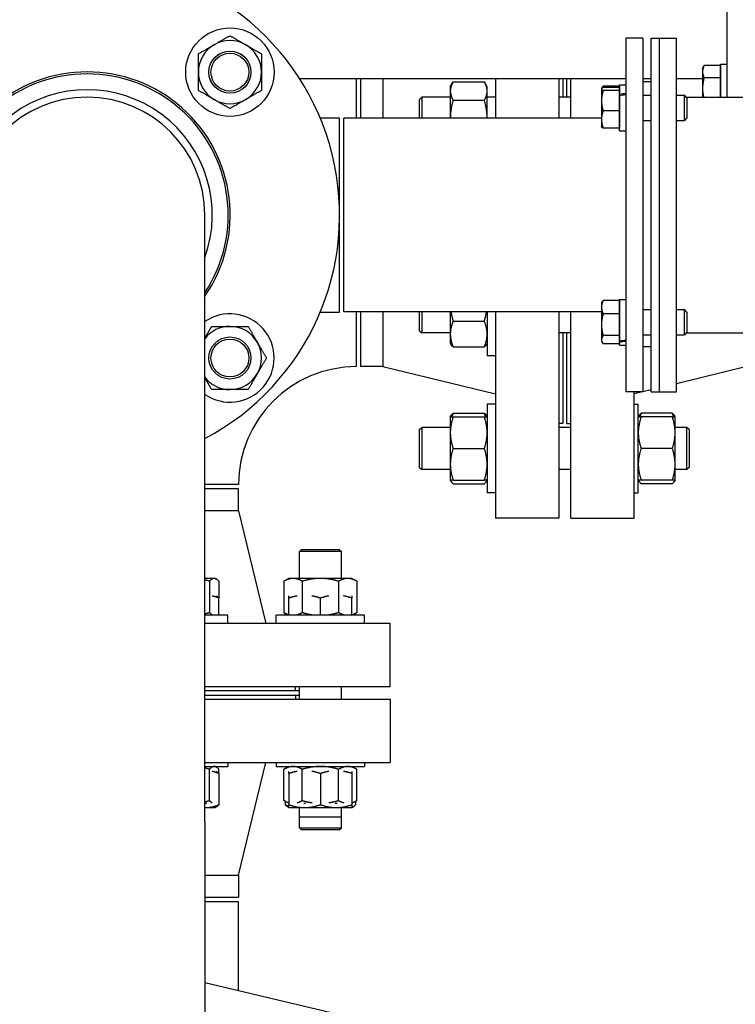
# Model space of a CAD drawing. Header units: inches. Extents: x 5 to 1128, y -85 to 748.
# Tile 272 of 656: x 364 to 375, y 212 to 227. Entities that reach past the tile are written whole.
import ezdxf

# ---------------------------------------------------------------- set-up
doc = ezdxf.new("R2010")
doc.units = ezdxf.units.IN
doc.header["$LTSCALE"] = 32
doc.header["$MEASUREMENT"] = 0
doc.layers.add('Visible (ANSI)', color=7, linetype='Continuous', lineweight=30)

msp = doc.modelspace()

# ---------------------------------------------------------------- linework, layer by layer
at = {"layer": 'Visible (ANSI)'}
for p, q in [((374.90563, 229.63511), (374.90563, 225.79617)), ((373.40563, 226.67117), (373.40563, 221.42117)), ((373.65563, 226.67117), (373.40563, 226.67117)), ((373.65563, 226.67117), (373.65563, 221.42117)), ((373.78063, 221.42117), (373.78063, 226.67117)), ((373.78063, 226.67117), (373.90563, 226.67117)), ((373.90563, 221.42117), (373.90563, 226.67117)), ((373.90563, 226.67117), (374.15563, 226.67117)), ((373.90563, 221.42117), (373.90563, 226.67117)), ((374.15563, 221.42117), (374.15563, 226.67117)), ((374.54363, 226.22338), (374.56199, 226.25519)), ((374.81163, 226.26609), (374.56873, 226.26609)), ((374.81163, 225.79617), (374.81163, 226.28388)), ((374.81163, 226.28388), (374.90563, 226.28388)), ((374.81163, 226.26609), (374.81163, 226.17551)), ((374.54363, 226.22338), (374.54363, 226.17551)), ((374.54363, 226.17551), (374.54363, 225.92309)), ((374.81163, 226.08494), (374.56873, 226.08494)), ((374.81163, 226.22338), (374.81163, 226.22338)), ((374.81163, 226.17551), (374.81163, 226.08494)), ((374.81163, 226.08494), (374.81163, 225.92309)), ((368.56095, 226.07261), (373.40563, 226.07261)), ((369.40563, 225.48367), (369.40563, 226.07261)), ((369.46813, 226.07261), (369.46813, 225.48367)), ((369.7948, 226.07261), (369.7948, 225.48367)), ((370.79913, 225.94998), (370.841, 226.0225)), ((370.79913, 225.94998), (370.79913, 225.88718)), ((370.841, 226.0225), (371.30427, 226.0225)), ((371.34613, 225.94998), (371.30427, 226.0225)), ((371.34613, 225.88718), (371.34613, 225.94998)), ((371.46813, 226.07261), (371.46813, 225.48367)), ((372.40813, 226.07261), (372.40813, 225.48367)), ((372.46813, 226.07261), (372.46813, 225.79373)), ((372.53063, 225.79373), (372.53063, 226.07261)), ((372.59063, 225.48367), (372.59063, 226.07261)), ((373.04511, 225.92073), (373.05671, 225.94082)), ((373.31163, 225.95869), (373.06873, 225.95869)), ((373.31163, 225.93741), (373.06873, 225.93741)), ((373.31163, 225.83716), (373.31163, 225.97716)), ((373.31163, 225.97716), (373.40563, 225.97716)), ((373.31163, 225.95869), (373.31163, 225.93741)), ((373.31163, 225.93741), (373.31163, 225.91561)), ((373.65563, 226.07261), (373.78063, 226.07261)), ((373.78063, 226.0225), (373.65563, 226.0225)), ((374.15563, 226.07261), (374.54363, 226.07261)), ((370.34313, 225.76243), (370.37443, 225.79373)), ((370.37443, 225.79373), (370.37443, 225.48367)), ((370.79913, 225.79373), (370.37443, 225.79373)), ((370.79913, 225.88718), (370.79913, 225.48367)), ((371.34613, 225.48367), (371.34613, 225.88718)), ((371.46813, 225.79373), (371.34613, 225.79373)), ((372.59063, 225.79373), (372.40813, 225.79373)), ((373.04363, 225.91816), (373.04511, 225.92073)), ((373.04363, 225.91816), (373.04363, 225.91561)), ((373.04363, 225.91561), (373.04363, 225.74368)), ((373.31163, 225.89381), (373.06873, 225.89381)), ((373.31163, 225.91816), (373.31163, 225.91816)), ((373.31163, 225.91561), (373.31163, 225.89381)), ((373.31163, 225.89381), (373.31163, 225.74368)), ((373.31163, 225.81767), (373.31163, 225.83716)), ((373.31163, 225.29716), (373.31163, 225.81767)), ((373.65563, 225.82466), (373.78063, 225.82466)), ((374.15563, 225.82466), (374.27447, 225.82466)), ((374.27447, 225.44966), (374.27447, 225.82466)), ((374.31163, 225.78632), (374.27447, 225.82466)), ((374.30208, 225.79617), (375.37413, 225.79617)), ((374.54363, 225.92309), (374.54363, 225.79617)), ((374.81163, 225.92309), (374.81163, 225.79617)), ((370.34313, 225.48367), (370.34313, 225.76243)), ((370.841, 225.75187), (371.30427, 225.75187)), ((373.04363, 225.74368), (373.04363, 225.46523)), ((373.31163, 225.74368), (373.31163, 225.59356)), ((374.31163, 225.78632), (374.31163, 225.488)), ((373.31163, 225.59356), (373.06873, 225.59356)), ((373.31163, 225.59356), (373.31163, 225.46523)), ((369.15563, 225.48617), (368.86813, 225.48617)), ((369.15563, 222.60617), (369.15563, 225.48617)), ((369.21813, 222.60867), (369.21813, 225.48367)), ((373.04363, 225.48367), (369.21813, 225.48367)), ((373.04363, 225.46523), (373.04363, 225.35616)), ((373.04363, 225.35616), (373.04511, 225.35359)), ((373.31163, 225.46523), (373.31163, 225.33691)), ((373.31163, 225.35616), (373.31163, 225.35616)), ((373.65563, 225.44966), (373.78063, 225.44966)), ((374.15563, 225.44966), (374.27447, 225.44966)), ((374.31163, 225.488), (374.27447, 225.44966)), ((373.31163, 225.33691), (373.06873, 225.33691)), ((373.31163, 225.29716), (373.40563, 225.29716)), ((367.15563, 215.04617), (367.15563, 224.04617)), ((373.04363, 222.73618), (373.05671, 222.75884)), ((373.04363, 222.73618), (373.04363, 222.67744)), ((373.31163, 222.77671), (373.06873, 222.77671)), ((373.31163, 222.18023), (373.31163, 222.79518)), ((373.31163, 222.79518), (373.40563, 222.79518)), ((373.31163, 222.77671), (373.31163, 222.67744)), ((373.31163, 222.73618), (373.31163, 222.73618)), ((368.86813, 222.60617), (369.15563, 222.60617)), ((373.04363, 222.60867), (369.21813, 222.60867)), ((369.40563, 221.79617), (369.40563, 222.60867)), ((369.46813, 222.60867), (369.46813, 221.79617)), ((369.7948, 222.60867), (369.7948, 221.79617)), ((370.34313, 222.32991), (370.34313, 222.60867)), ((370.37443, 222.60867), (370.37443, 222.29861)), ((370.79913, 222.60867), (370.79913, 222.27965)), ((371.34613, 222.60867), (371.34613, 221.95486)), ((371.46813, 222.60867), (371.46813, 219.54617)), ((372.40813, 222.60867), (372.40813, 219.54617)), ((372.59063, 219.54617), (372.59063, 222.60867)), ((373.04363, 222.67744), (373.04363, 222.41742)), ((373.31163, 222.57818), (373.06873, 222.57818)), ((373.31163, 222.67744), (373.31163, 222.57818)), ((373.31163, 222.57818), (373.31163, 222.41742)), ((373.65563, 222.64268), (373.78063, 222.64268)), ((374.15563, 222.64268), (374.27447, 222.64268)), ((374.27447, 222.26768), (374.27447, 222.64268)), ((374.31163, 222.60434), (374.27447, 222.64268)), ((374.31163, 222.60434), (374.31163, 222.30602)), ((370.841, 222.47102), (371.30427, 222.47102)), ((370.34313, 222.32991), (370.37443, 222.29861)), ((370.79913, 222.29861), (370.37443, 222.29861)), ((372.59063, 222.29861), (372.40813, 222.29861)), ((372.46813, 222.29861), (372.46813, 220.95117)), ((372.53063, 220.95117), (372.53063, 222.29861)), ((373.04363, 222.41742), (373.04363, 222.19515)), ((373.31163, 222.41742), (373.31163, 222.25665)), ((374.31163, 222.30602), (374.27447, 222.26768)), ((374.30208, 222.29617), (378.15563, 222.29617)), ((370.79913, 222.27965), (370.79913, 222.14236)), ((370.79913, 222.14236), (370.80868, 222.12582)), ((371.34613, 222.14236), (371.33659, 222.12582)), ((373.04363, 222.19515), (373.04363, 222.17418)), ((373.04363, 222.17418), (373.05671, 222.15151)), ((373.31163, 222.25665), (373.06873, 222.25665)), ((373.31163, 222.25665), (373.31163, 222.19515)), ((373.31163, 222.19515), (373.31163, 222.13365)), ((373.31163, 222.16705), (373.31163, 222.18023)), ((373.31163, 222.17418), (373.31163, 222.17418)), ((373.31163, 222.11518), (373.31163, 222.16705)), ((373.65563, 222.26768), (373.78063, 222.26768)), ((374.15563, 222.26768), (374.27447, 222.26768)), ((370.841, 222.08828), (371.30427, 222.08828)), ((373.31163, 222.13365), (373.06873, 222.13365)), ((373.31163, 222.11518), (373.40563, 222.11518)), ((373.78063, 222.08828), (373.65563, 222.08828)), ((371.46813, 221.95486), (371.34613, 221.95486)), ((369.7948, 221.79617), (369.46813, 221.79617)), ((369.7948, 221.79617), (371.46813, 221.39117)), ((375.20397, 221.79617), (374.15563, 221.54244)), ((373.65563, 221.42117), (373.40563, 221.42117)), ((373.53063, 219.54617), (373.53063, 221.42117)), ((373.65458, 221.42117), (373.53063, 221.39117)), ((373.78063, 221.45168), (373.65563, 221.42142)), ((373.78063, 221.42117), (373.90563, 221.42117)), ((373.90563, 221.42117), (374.15563, 221.42117)), ((371.34613, 221.23787), (371.34613, 219.92537)), ((371.46813, 221.23787), (371.34613, 221.23787)), ((373.53063, 221.23787), (373.59013, 221.23787)), ((373.59013, 219.92537), (373.59013, 221.23787)), ((370.79913, 221.05037), (370.80868, 221.06691)), ((370.79913, 221.05037), (370.79913, 220.816)), ((370.841, 221.10444), (371.30427, 221.10444)), ((370.841, 221.05037), (371.30427, 221.05037)), ((371.34613, 221.05037), (371.33659, 221.06691)), ((373.59013, 221.05037), (373.59968, 221.06691)), ((374.09527, 221.10444), (373.632, 221.10444)), ((374.09527, 221.05037), (373.632, 221.05037)), ((374.13713, 221.05037), (374.12759, 221.06691)), ((374.13713, 220.816), (374.13713, 221.05037)), ((370.34313, 220.86282), (370.37443, 220.89412)), ((370.34313, 220.30042), (370.34313, 220.86282)), ((370.37443, 220.89412), (370.37443, 220.26912)), ((370.79913, 220.89412), (370.37443, 220.89412)), ((372.46813, 220.95117), (372.40813, 220.95117)), ((372.59063, 220.89412), (372.40813, 220.89412)), ((372.53063, 220.95117), (372.59063, 220.95117)), ((374.31183, 220.89412), (374.13713, 220.89412)), ((374.31183, 220.26912), (374.31183, 220.89412)), ((374.34313, 220.86282), (374.31183, 220.89412)), ((374.34313, 220.86282), (374.34313, 220.30042)), ((370.79913, 220.816), (370.79913, 220.34725)), ((374.13713, 220.34725), (374.13713, 220.816)), ((370.841, 220.58162), (371.30427, 220.58162)), ((374.09527, 220.58162), (373.632, 220.58162)), ((370.34313, 220.30042), (370.37443, 220.26912)), ((370.79913, 220.26912), (370.37443, 220.26912)), ((370.79913, 220.34725), (370.79913, 220.11287)), ((372.59063, 220.26912), (372.40813, 220.26912)), ((374.13713, 220.11287), (374.13713, 220.34725)), ((374.31183, 220.26912), (374.13713, 220.26912)), ((374.34313, 220.30042), (374.31183, 220.26912)), ((370.79913, 220.11287), (370.80868, 220.09634)), ((370.841, 220.11287), (371.30427, 220.11287)), ((371.34613, 220.11287), (371.33659, 220.09634)), ((373.59013, 220.11287), (373.59968, 220.09634)), ((374.09527, 220.11287), (373.632, 220.11287)), ((374.13713, 220.11287), (374.12759, 220.09634)), ((367.65563, 220.04617), (367.15563, 220.04617)), ((367.65563, 219.98367), (367.15563, 219.98367)), ((367.65563, 219.657), (367.65563, 219.98367)), ((370.841, 220.0588), (371.30427, 220.0588)), ((374.09527, 220.0588), (373.632, 220.0588)), ((371.46813, 219.92537), (371.34613, 219.92537)), ((373.53063, 219.92537), (373.59013, 219.92537)), ((367.65563, 219.657), (367.15563, 219.657)), ((367.65563, 219.657), (368.06063, 217.98367)), ((372.40813, 219.54617), (371.46813, 219.54617)), ((372.59063, 219.54617), (373.53063, 219.54617)), ((368.58898, 219.08367), (368.55768, 219.05237)), ((368.58898, 219.08367), (369.15138, 219.08367)), ((369.15138, 219.08367), (369.18268, 219.05237)), ((369.18268, 219.05237), (368.55768, 219.05237)), ((368.55768, 218.65267), (368.55768, 219.05237)), ((369.18268, 218.65267), (369.18268, 219.05237)), ((367.29347, 218.65267), (367.15563, 218.65267)), ((367.30945, 218.65267), (367.29347, 218.65267)), ((367.30945, 218.65267), (367.32598, 218.64312)), ((368.40143, 218.65267), (368.32892, 218.6108)), ((368.46423, 218.65267), (368.40143, 218.65267)), ((368.87018, 218.65267), (368.46423, 218.65267)), ((369.27613, 218.65267), (368.87018, 218.65267)), ((369.33893, 218.65267), (369.27613, 218.65267)), ((369.33893, 218.65267), (369.41145, 218.6108)), ((367.22343, 218.6108), (367.22343, 218.14754)), ((367.36352, 218.6108), (367.36352, 218.3603)), ((368.32892, 218.6108), (368.32892, 218.14754)), ((368.59955, 218.6108), (368.59955, 218.14754)), ((369.14081, 218.6108), (369.14081, 218.14754)), ((369.41145, 218.6108), (369.41145, 218.14754)), ((367.36352, 218.10567), (367.36352, 218.3603)), ((368.40143, 218.10567), (368.40143, 218.3603)), ((368.87018, 218.10567), (368.87018, 218.3603)), ((369.33893, 218.10567), (369.33893, 218.3603)), ((367.49695, 218.10567), (367.15563, 218.10567)), ((367.49695, 217.98367), (367.49695, 218.10567)), ((369.52643, 218.10567), (368.21393, 218.10567)), ((368.21393, 217.98367), (368.21393, 218.10567)), ((368.40143, 218.10567), (368.32892, 218.14754)), ((368.34736, 218.10567), (368.34736, 218.13689)), ((369.33893, 218.10567), (369.41145, 218.14754)), ((369.393, 218.10567), (369.393, 218.13689)), ((369.52643, 217.98367), (369.52643, 218.10567)), ((369.90563, 217.98367), (367.15563, 217.98367)), ((369.90563, 217.04367), (369.90563, 217.98367)), ((369.90563, 217.04367), (367.15563, 217.04367)), ((368.50063, 216.98367), (368.50063, 217.04367)), ((368.55768, 216.86067), (368.55768, 217.04367)), ((369.18268, 216.86067), (369.18268, 217.04367)), ((368.55768, 216.98367), (367.15563, 216.98367)), ((367.15563, 216.92117), (368.55768, 216.92117)), ((367.15563, 216.92067), (368.50063, 216.92067)), ((368.50063, 216.92067), (368.50063, 216.86067)), ((367.15563, 216.86067), (369.90563, 216.86067)), ((369.90563, 216.86067), (369.90563, 215.92067)), ((367.15563, 215.92067), (369.90563, 215.92067)), ((367.15563, 215.86167), (367.49695, 215.86167)), ((367.30945, 215.86167), (367.32598, 215.85212)), ((367.49695, 215.92067), (367.49695, 215.86167)), ((367.65563, 214.24734), (368.06063, 215.92067)), ((368.21393, 215.92067), (368.21393, 215.86167)), ((368.21393, 215.86167), (369.52643, 215.86167)), ((368.40143, 215.86167), (368.32892, 215.8198)), ((369.33893, 215.86167), (369.41145, 215.8198)), ((369.52643, 215.92067), (369.52643, 215.86167)), ((367.22343, 215.35654), (367.22343, 215.8198)), ((367.36352, 215.7568), (367.36352, 215.8198)), ((367.36352, 215.7568), (367.36352, 215.29354)), ((368.32892, 215.35654), (368.32892, 215.8198)), ((368.40143, 215.7568), (368.40143, 215.29354)), ((368.59955, 215.35654), (368.59955, 215.8198)), ((368.87018, 215.7568), (368.87018, 215.29354)), ((369.14081, 215.35654), (369.14081, 215.8198)), ((369.33893, 215.7568), (369.33893, 215.29354)), ((369.41145, 215.35654), (369.41145, 215.8198)), ((367.16211, 215.31467), (367.1819, 215.31467)), ((368.40143, 215.31467), (368.32892, 215.35654)), ((368.34736, 215.34589), (368.34736, 215.29354)), ((368.62253, 215.31467), (368.64934, 215.31467)), ((369.09102, 215.31467), (369.11784, 215.31467)), ((369.33893, 215.31467), (369.41145, 215.35654)), ((369.393, 215.34589), (369.393, 215.29354)), ((367.15563, 215.25167), (367.17215, 215.25167)), ((367.17215, 215.25167), (367.30945, 215.25167)), ((367.30945, 215.25167), (367.32598, 215.26122)), ((368.40143, 215.25167), (368.3849, 215.26122)), ((368.40143, 215.25167), (368.63581, 215.25167)), ((368.55768, 215.11497), (368.55768, 215.25167)), ((368.63581, 215.25167), (369.10456, 215.25167)), ((369.10456, 215.25167), (369.33893, 215.25167)), ((369.18268, 215.11497), (369.18268, 215.25167)), ((369.33893, 215.25167), (369.35547, 215.26122)), ((367.15563, 215.04617), (367.15563, 207.57006)), ((368.55768, 215.11497), (369.18268, 215.11497)), ((368.55768, 214.95197), (368.55768, 215.11497)), ((369.18268, 214.95197), (369.18268, 215.11497)), ((368.55768, 214.95197), (369.18268, 214.95197)), ((368.58898, 214.92067), (368.55768, 214.95197)), ((369.15138, 214.92067), (368.58898, 214.92067)), ((369.15138, 214.92067), (369.18268, 214.95197)), ((367.15563, 214.24734), (367.65563, 214.24734)), ((367.65563, 214.24734), (367.65563, 213.92067)), ((367.15563, 213.92067), (367.65563, 213.92067)), ((367.15563, 213.85817), (367.65563, 213.85817)), ((367.65563, 212.53123), (367.65563, 213.85817)), ((373.15571, 211.23257), (367.15563, 212.64929))]:
    msp.add_line(p, q, dxfattribs=at)
for centre, radius in [((367.52695, 226.16749), 0.65625), ((367.52695, 226.16749), 0.31271), ((367.52695, 226.16749), 0.3125), ((367.52695, 226.16749), 0.2812), ((367.52695, 221.92485), 0.31271), ((367.52695, 221.92485), 0.3125), ((367.52695, 221.92485), 0.2812)]:
    msp.add_circle(centre, radius, dxfattribs=at)
for centre, radius, start, end in [((365.40563, 224.04617), 3.75, 297.818139, 242.181861), ((367.52695, 226.16749), 0.46875, 120, 180), ((367.52695, 226.16749), 0.46875, 60, 120), ((367.52695, 226.16749), 0.46875, 0, 60), ((365.40563, 224.04617), 2.125, 325.439678, 214.560322), ((365.40563, 224.04617), 2.09553, 326.62732, 213.37268), ((367.52695, 226.16749), 0.46875, 180, 240), ((367.52695, 226.16749), 0.46875, 300, 0), ((365.40563, 224.04617), 1.86, 340.196524, 199.803476), ((365.40563, 224.04617), 1.75, 0, 180), ((367.52695, 226.16749), 0.46875, 240, 300), ((367.52695, 221.92485), 0.65625, 235.540644, 124.459356), ((367.52695, 221.92485), 0.46875, 90, 142.386895), ((367.52695, 221.92485), 0.46875, 30, 90), ((367.52695, 221.92485), 0.46875, 330, 30), ((369.40563, 220.04617), 1.75, 90, 180), ((367.52695, 221.92485), 0.46875, 217.613105, 270), ((367.52695, 221.92485), 0.46875, 270, 330)]:
    msp.add_arc(centre, radius, start, end, dxfattribs=at)
for centre, major_axis, ratio, start_param, end_param in [((373.339, 225.63716), (1.92803, 0.27507), 0.10364979, 1.52144398, 1.57020057), ((373.47227, 225.63716), (1.92803, 0.27507), 0.10364979, 1.5905754, 1.6394144), ((373.339, 222.45518), (1.92802, 0.20796), 0.13951525, 4.68315115, 4.73190773), ((373.47227, 222.45518), (1.92802, 0.20796), 0.13951525, 4.61393731, 4.66277632)]:
    msp.add_ellipse(centre, major_axis=major_axis, ratio=ratio, start_param=start_param, end_param=end_param, dxfattribs=at)
for points, weights in [([(367.29258, 226.57344), (367.40135, 226.63624), (367.52695, 226.70876)], [1, 1.0379548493, 1]), ([(367.52695, 226.70876), (367.65255, 226.63624), (367.76133, 226.57344)], [1, 1.0379548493, 1]), ([(367.0582, 226.43812), (367.1838, 226.51064), (367.29258, 226.57344)], [1, 1.0379548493, 1]), ([(367.76133, 226.57344), (367.8701, 226.51064), (367.9957, 226.43812)], [1, 1.0379548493, 1]), ([(367.0582, 226.16749), (367.0582, 226.29309), (367.0582, 226.43812)], [1, 1.0379548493, 1]), ([(367.9957, 226.43812), (367.9957, 226.29309), (367.9957, 226.16749)], [1, 1.0379548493, 1]), ([(374.56873, 226.26609), (374.54363, 226.21755), (374.54363, 226.17551)], [1, 1.0379548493, 1]), ([(374.56199, 226.25519), (374.56508, 226.26054), (374.56873, 226.26609)], [1.00917474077, 1.00533815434, 1]), ([(367.0582, 225.89686), (367.0582, 226.04189), (367.0582, 226.16749)], [1, 1.0379548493, 1]), ([(367.9957, 226.16749), (367.9957, 226.04189), (367.9957, 225.89686)], [1, 1.0379548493, 1]), ([(374.54363, 226.17551), (374.54363, 226.13348), (374.56873, 226.08494)], [1, 1.0379548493, 1]), ([(374.56873, 226.08494), (374.54363, 225.99821), (374.54363, 225.92309)], [1, 1.0379548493, 1]), ([(370.841, 226.0225), (370.79913, 225.94998), (370.79913, 225.88718)], [1, 1.0379548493, 1]), ([(371.34613, 225.88718), (371.34613, 225.94998), (371.30427, 226.0225)], [1, 1.0379548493, 1]), ([(373.06873, 225.93741), (373.04363, 225.92573), (373.04363, 225.91561)], [1, 1.0379548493, 1]), ([(373.05671, 225.94082), (373.0617, 225.94946), (373.06873, 225.95869)], [1.01504930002, 1.0103434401, 1]), ([(373.06873, 225.95869), (373.06209, 225.94463), (373.05728, 225.93142)], [1, 1.00975994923, 1.01450042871]), ([(367.29258, 225.76154), (367.1838, 225.82434), (367.0582, 225.89686)], [1, 1.0379548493, 1]), ([(367.9957, 225.89686), (367.8701, 225.82434), (367.76133, 225.76154)], [1, 1.0379548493, 1]), ([(370.79913, 225.88718), (370.79913, 225.82438), (370.841, 225.75187)], [1, 1.0379548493, 1]), ([(371.30427, 225.75187), (371.34613, 225.82438), (371.34613, 225.88718)], [1, 1.0379548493, 1]), ([(373.04363, 225.91561), (373.04363, 225.90549), (373.06873, 225.89381)], [1, 1.0379548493, 1]), ([(373.06873, 225.89381), (373.04363, 225.81336), (373.04363, 225.74368)], [1, 1.0379548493, 1]), ([(374.54363, 225.92309), (374.54363, 225.86259), (374.55948, 225.79617)], [1, 1.03034776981, 1.01216486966]), ([(367.52695, 225.62622), (367.40135, 225.69874), (367.29258, 225.76154)], [1, 1.0379548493, 1]), ([(367.76133, 225.76154), (367.65255, 225.69874), (367.52695, 225.62622)], [1, 1.0379548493, 1]), ([(370.841, 225.75187), (370.79951, 225.60814), (370.79914, 225.48367)], [1, 1.03759995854, 1.00070314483]), ([(371.34613, 225.48367), (371.34576, 225.60814), (371.30427, 225.75187)], [1.00070314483, 1.03759995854, 1]), ([(373.04363, 225.74368), (373.04363, 225.67401), (373.06873, 225.59356)], [1, 1.0379548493, 1]), ([(373.06873, 225.59356), (373.04363, 225.52479), (373.04363, 225.46523)], [1, 1.0379548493, 1]), ([(373.04363, 225.46523), (373.04363, 225.40568), (373.06873, 225.33691)], [1, 1.0379548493, 1]), ([(373.06873, 225.33691), (373.04961, 225.34581), (373.04511, 225.35359)], [1, 1.02865772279, 1.01403954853]), ([(373.06873, 222.77671), (373.04363, 222.72351), (373.04363, 222.67744)], [1, 1.0379548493, 1]), ([(373.05671, 222.75884), (373.0617, 222.76748), (373.06873, 222.77671)], [1.01504930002, 1.0103434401, 1]), ([(370.80906, 222.60867), (370.81932, 222.54355), (370.841, 222.47102)], [1.01897199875, 1.01929831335, 1]), ([(371.30427, 222.47102), (371.32594, 222.54355), (371.33621, 222.60867)], [1, 1.01929831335, 1.01897199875]), ([(373.04363, 222.67744), (373.04363, 222.63138), (373.06873, 222.57818)], [1, 1.0379548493, 1]), ([(373.06873, 222.57818), (373.04363, 222.49203), (373.04363, 222.41742)], [1, 1.0379548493, 1]), ([(370.841, 222.47102), (370.79913, 222.36846), (370.79913, 222.27965)], [1, 1.0379548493, 1]), ([(371.34613, 222.27965), (371.34613, 222.36846), (371.30427, 222.47102)], [1, 1.0379548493, 1]), ([(367.15563, 222.2192), (367.20263, 222.30061), (367.25632, 222.3936)], [1.01485164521, 1.02782596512, 1]), ([(367.25632, 222.3936), (367.40135, 222.3936), (367.52695, 222.3936)], [1, 1.0379548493, 1]), ([(367.52695, 222.3936), (367.65255, 222.3936), (367.79759, 222.3936)], [1, 1.0379548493, 1]), ([(367.79759, 222.3936), (367.8701, 222.268), (367.9329, 222.15922)], [1, 1.0379548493, 1]), ([(373.04363, 222.41742), (373.04363, 222.34281), (373.06873, 222.25665)], [1, 1.0379548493, 1]), ([(367.9329, 222.15922), (367.9957, 222.05045), (368.06822, 221.92485)], [1, 1.0379548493, 1]), ([(370.79913, 222.27965), (370.79913, 222.19084), (370.841, 222.08828)], [1, 1.0379548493, 1]), ([(371.30427, 222.08828), (371.34613, 222.19084), (371.34613, 222.27965)], [1, 1.0379548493, 1]), ([(373.06873, 222.25665), (373.04363, 222.2237), (373.04363, 222.19515)], [1, 1.0379548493, 1]), ([(373.04363, 222.19515), (373.04363, 222.16661), (373.06873, 222.13365)], [1, 1.0379548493, 1]), ([(370.841, 222.08828), (370.81892, 222.10808), (370.80868, 222.12582)], [1, 1.01965956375, 1.01895290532]), ([(371.33659, 222.12582), (371.32634, 222.10808), (371.30427, 222.08828)], [1.01895290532, 1.01965956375, 1]), ([(368.06822, 221.92485), (367.9957, 221.79925), (367.9329, 221.69047)], [1, 1.0379548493, 1]), ([(367.25632, 221.4561), (367.20263, 221.54909), (367.15563, 221.63049)], [1, 1.02782596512, 1.01485164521]), ([(367.9329, 221.69047), (367.8701, 221.5817), (367.79759, 221.4561)], [1, 1.0379548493, 1]), ([(367.52695, 221.4561), (367.40135, 221.4561), (367.25632, 221.4561)], [1, 1.0379548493, 1]), ([(367.79759, 221.4561), (367.65255, 221.4561), (367.52695, 221.4561)], [1, 1.0379548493, 1]), ([(370.79913, 221.05037), (370.79913, 221.05037), (370.841, 221.05037)], [1, 1.0379548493, 1]), ([(370.841, 221.05037), (370.79913, 220.92477), (370.79913, 220.816)], [1, 1.0379548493, 1]), ([(370.80868, 221.06691), (370.81892, 221.08465), (370.841, 221.10444)], [1.01895290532, 1.01965956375, 1]), ([(370.841, 221.10444), (370.82961, 221.07653), (370.82143, 221.05037)], [1, 1.01005189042, 1.01477953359]), ([(371.32383, 221.05037), (371.31566, 221.07653), (371.30427, 221.10444)], [1.01477953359, 1.01005189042, 1]), ([(371.30427, 221.10444), (371.32634, 221.08465), (371.33659, 221.06691)], [1, 1.01965956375, 1.01895290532]), ([(371.34613, 220.816), (371.34613, 220.92477), (371.30427, 221.05037)], [1, 1.0379548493, 1]), ([(371.30427, 221.05037), (371.34613, 221.05037), (371.34613, 221.05037)], [1, 1.0379548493, 1]), ([(373.59013, 221.05037), (373.59013, 221.05037), (373.632, 221.05037)], [1, 1.0379548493, 1]), ([(373.632, 221.05037), (373.59013, 220.92477), (373.59013, 220.816)], [1, 1.0379548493, 1]), ([(373.59968, 221.06691), (373.60992, 221.08465), (373.632, 221.10444)], [1.01895290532, 1.01965956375, 1]), ([(373.632, 221.10444), (373.62061, 221.07653), (373.61243, 221.05037)], [1, 1.01005189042, 1.01477953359]), ([(374.09527, 221.10444), (374.11734, 221.08465), (374.12759, 221.06691)], [1, 1.01965956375, 1.01895290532]), ([(374.11483, 221.05037), (374.10666, 221.07653), (374.09527, 221.10444)], [1.01477953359, 1.01005189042, 1]), ([(374.09527, 221.05037), (374.13713, 221.05037), (374.13713, 221.05037)], [1, 1.0379548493, 1]), ([(374.13713, 220.816), (374.13713, 220.92477), (374.09527, 221.05037)], [1, 1.0379548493, 1]), ([(370.79913, 220.816), (370.79913, 220.70722), (370.841, 220.58162)], [1, 1.0379548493, 1]), ([(371.30427, 220.58162), (371.34613, 220.70722), (371.34613, 220.816)], [1, 1.0379548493, 1]), ([(373.59013, 220.816), (373.59013, 220.70722), (373.632, 220.58162)], [1, 1.0379548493, 1]), ([(374.09527, 220.58162), (374.13713, 220.70722), (374.13713, 220.816)], [1, 1.0379548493, 1]), ([(370.841, 220.58162), (370.79913, 220.45602), (370.79913, 220.34725)], [1, 1.0379548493, 1]), ([(371.34613, 220.34725), (371.34613, 220.45602), (371.30427, 220.58162)], [1, 1.0379548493, 1]), ([(373.632, 220.58162), (373.59013, 220.45602), (373.59013, 220.34725)], [1, 1.0379548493, 1]), ([(374.13713, 220.34725), (374.13713, 220.45602), (374.09527, 220.58162)], [1, 1.0379548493, 1]), ([(370.79913, 220.34725), (370.79913, 220.23847), (370.841, 220.11287)], [1, 1.0379548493, 1]), ([(371.30427, 220.11287), (371.34613, 220.23847), (371.34613, 220.34725)], [1, 1.0379548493, 1]), ([(373.59013, 220.34725), (373.59013, 220.23847), (373.632, 220.11287)], [1, 1.0379548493, 1]), ([(374.09527, 220.11287), (374.13713, 220.23847), (374.13713, 220.34725)], [1, 1.0379548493, 1]), ([(370.841, 220.11287), (370.79913, 220.11287), (370.79913, 220.11287)], [1, 1.0379548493, 1]), ([(370.80147, 220.11287), (370.80881, 220.08766), (370.841, 220.0588)], [1.01375847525, 1.02892942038, 1]), ([(371.34613, 220.11287), (371.34613, 220.11287), (371.30427, 220.11287)], [1, 1.0379548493, 1]), ([(371.30427, 220.0588), (371.33646, 220.08766), (371.3438, 220.11287)], [1, 1.02892942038, 1.01375847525]), ([(373.632, 220.11287), (373.59013, 220.11287), (373.59013, 220.11287)], [1, 1.0379548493, 1]), ([(373.59247, 220.11287), (373.59981, 220.08766), (373.632, 220.0588)], [1.01375847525, 1.02892942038, 1]), ([(374.13713, 220.11287), (374.13713, 220.11287), (374.09527, 220.11287)], [1, 1.0379548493, 1]), ([(374.09527, 220.0588), (374.12746, 220.08766), (374.1348, 220.11287)], [1, 1.02892942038, 1.01375847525]), ([(367.29347, 218.65267), (367.26097, 218.65267), (367.22343, 218.6108)], [1, 1.0379548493, 1]), ([(367.36352, 218.6108), (367.32598, 218.65267), (367.29347, 218.65267)], [1, 1.0379548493, 1]), ([(368.46423, 218.65267), (368.40143, 218.65267), (368.32892, 218.6108)], [1, 1.0379548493, 1]), ([(368.59955, 218.6108), (368.52703, 218.65267), (368.46423, 218.65267)], [1, 1.0379548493, 1]), ([(368.87018, 218.65267), (368.74458, 218.65267), (368.59955, 218.6108)], [1, 1.0379548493, 1]), ([(369.14081, 218.6108), (368.99578, 218.65267), (368.87018, 218.65267)], [1, 1.0379548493, 1]), ([(369.27613, 218.65267), (369.21333, 218.65267), (369.14081, 218.6108)], [1, 1.0379548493, 1]), ([(369.41145, 218.6108), (369.33893, 218.65267), (369.27613, 218.65267)], [1, 1.0379548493, 1]), ([(367.22343, 218.6108), (367.18852, 218.62124), (367.15563, 218.62896)], [1, 1.00919679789, 1.01393666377]), ([(367.36352, 218.3603), (367.3095, 218.38235), (367.26107, 218.3926)], [1, 1.01963766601, 1.01895445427]), ([(367.32602, 218.3926), (367.34375, 218.38235), (367.36352, 218.3603)], [1.01895445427, 1.01963766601, 1]), ([(368.40143, 218.3603), (368.40143, 218.38233), (368.40143, 218.39258)], [1, 1.01961726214, 1.01895585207]), ([(368.52678, 218.39258), (368.46752, 218.38233), (368.40143, 218.3603)], [1.01895585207, 1.01961726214, 1]), ([(368.87018, 218.3603), (368.80424, 218.38228), (368.74509, 218.39253)], [1, 1.01957496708, 1.01895860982]), ([(368.99527, 218.39253), (368.93613, 218.38228), (368.87018, 218.3603)], [1.01895860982, 1.01957496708, 1]), ([(369.33893, 218.3603), (369.27285, 218.38233), (369.21359, 218.39258)], [1, 1.01961726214, 1.01895585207]), ([(369.33893, 218.39258), (369.33893, 218.38233), (369.33893, 218.3603)], [1.01895585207, 1.01961726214, 1]), ([(367.15563, 218.12937), (367.18852, 218.1371), (367.22343, 218.14754)], [1.01393666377, 1.00919679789, 1]), ([(367.22343, 218.14754), (367.24328, 218.1254), (367.26107, 218.11515)], [1, 1.01971939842, 1.01894841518]), ([(368.32892, 218.14754), (368.36715, 218.12546), (368.40143, 218.11522)], [1, 1.01965956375, 1.01895290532]), ([(368.52678, 218.11514), (368.56117, 218.12538), (368.59955, 218.14754)], [1.01894735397, 1.01973284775, 1]), ([(368.59955, 218.14754), (368.6763, 218.12538), (368.74509, 218.11514)], [1, 1.01973284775, 1.01894735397]), ([(368.99527, 218.11514), (369.06406, 218.12538), (369.14081, 218.14754)], [1.01894735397, 1.01973284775, 1]), ([(369.14081, 218.14754), (369.17919, 218.12538), (369.21359, 218.11514)], [1, 1.01973284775, 1.01894735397]), ([(369.33893, 218.11522), (369.37321, 218.12546), (369.41145, 218.14754)], [1.01895290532, 1.01965956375, 1]), ([(367.29347, 215.86167), (367.26097, 215.86167), (367.22343, 215.8198)], [1, 1.0379548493, 1]), ([(367.36352, 215.8198), (367.32598, 215.86167), (367.29347, 215.86167)], [1, 1.0379548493, 1]), ([(368.46423, 215.86167), (368.40143, 215.86167), (368.32892, 215.8198)], [1, 1.0379548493, 1]), ([(368.59955, 215.8198), (368.52703, 215.86167), (368.46423, 215.86167)], [1, 1.0379548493, 1]), ([(368.87018, 215.86167), (368.74458, 215.86167), (368.59955, 215.8198)], [1, 1.0379548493, 1]), ([(369.14081, 215.8198), (368.99578, 215.86167), (368.87018, 215.86167)], [1, 1.0379548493, 1]), ([(369.27613, 215.86167), (369.21333, 215.86167), (369.14081, 215.8198)], [1, 1.0379548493, 1]), ([(369.41145, 215.8198), (369.33893, 215.86167), (369.27613, 215.86167)], [1, 1.0379548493, 1]), ([(367.22343, 215.8198), (367.18852, 215.83024), (367.15563, 215.83796)], [1, 1.00919679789, 1.01393666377]), ([(367.36352, 215.7568), (367.3095, 215.77885), (367.26107, 215.7891)], [1, 1.01963766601, 1.01895445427]), ([(367.32602, 215.7891), (367.34375, 215.77885), (367.36352, 215.7568)], [1.01895445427, 1.01963766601, 1]), ([(368.52678, 215.78908), (368.46752, 215.77883), (368.40143, 215.7568)], [1.01895585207, 1.01961726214, 1]), ([(368.40143, 215.7568), (368.40143, 215.77883), (368.40143, 215.78908)], [1, 1.01961726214, 1.01895585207]), ([(368.87018, 215.7568), (368.80424, 215.77878), (368.74509, 215.78903)], [1, 1.01957496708, 1.01895860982]), ([(368.99527, 215.78903), (368.93613, 215.77878), (368.87018, 215.7568)], [1.01895860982, 1.01957496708, 1]), ([(369.33893, 215.7568), (369.27285, 215.77883), (369.21359, 215.78908)], [1, 1.01961726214, 1.01895585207]), ([(369.33893, 215.78908), (369.33893, 215.77883), (369.33893, 215.7568)], [1.01895585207, 1.01961726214, 1]), ([(367.15563, 215.33837), (367.18852, 215.3461), (367.22343, 215.35654)], [1.01393666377, 1.00919679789, 1]), ([(367.17215, 215.25167), (367.26097, 215.25167), (367.36352, 215.29354)], [1, 1.0379548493, 1]), ([(367.22343, 215.35654), (367.24328, 215.3344), (367.26107, 215.32415)], [1, 1.01971939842, 1.01894841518]), ([(367.36352, 215.29354), (367.34373, 215.27146), (367.32598, 215.26122)], [1, 1.01965956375, 1.01895290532]), ([(368.32892, 215.35654), (368.36715, 215.33446), (368.40143, 215.32422)], [1, 1.01965956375, 1.01895290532]), ([(368.34736, 215.29354), (368.37527, 215.28214), (368.40143, 215.27397)], [1, 1.01005189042, 1.01477953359]), ([(368.3849, 215.26122), (368.36715, 215.27146), (368.34736, 215.29354)], [1.01895290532, 1.01965956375, 1]), ([(368.40143, 215.29354), (368.52703, 215.25167), (368.63581, 215.25167)], [1, 1.0379548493, 1]), ([(368.40143, 215.25167), (368.40143, 215.25167), (368.40143, 215.29354)], [1, 1.0379548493, 1]), ([(368.52678, 215.32414), (368.56117, 215.33438), (368.59955, 215.35654)], [1.01894735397, 1.01973284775, 1]), ([(368.59955, 215.35654), (368.6763, 215.33438), (368.74509, 215.32414)], [1, 1.01973284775, 1.01894735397]), ([(368.63581, 215.25167), (368.74458, 215.25167), (368.87018, 215.29354)], [1, 1.0379548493, 1]), ([(368.87018, 215.29354), (368.99578, 215.25167), (369.10456, 215.25167)], [1, 1.0379548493, 1]), ([(368.99527, 215.32414), (369.06406, 215.33438), (369.14081, 215.35654)], [1.01894735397, 1.01973284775, 1]), ([(369.10456, 215.25167), (369.21333, 215.25167), (369.33893, 215.29354)], [1, 1.0379548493, 1]), ([(369.14081, 215.35654), (369.17919, 215.33438), (369.21359, 215.32414)], [1, 1.01973284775, 1.01894735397]), ([(369.33893, 215.32422), (369.37321, 215.33446), (369.41145, 215.35654)], [1.01895290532, 1.01965956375, 1]), ([(369.33893, 215.29354), (369.33893, 215.25167), (369.33893, 215.25167)], [1, 1.0379548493, 1]), ([(369.33893, 215.254), (369.36414, 215.26135), (369.393, 215.29354)], [1.01375847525, 1.02892942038, 1]), ([(367.15563, 215.25201), (367.1639, 215.25167), (367.17215, 215.25167)], [1.00620756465, 1.00341018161, 1])]:
    msp.add_rational_spline(points, weights, degree=2, dxfattribs=at)

doc.saveas('drawing.dxf')
